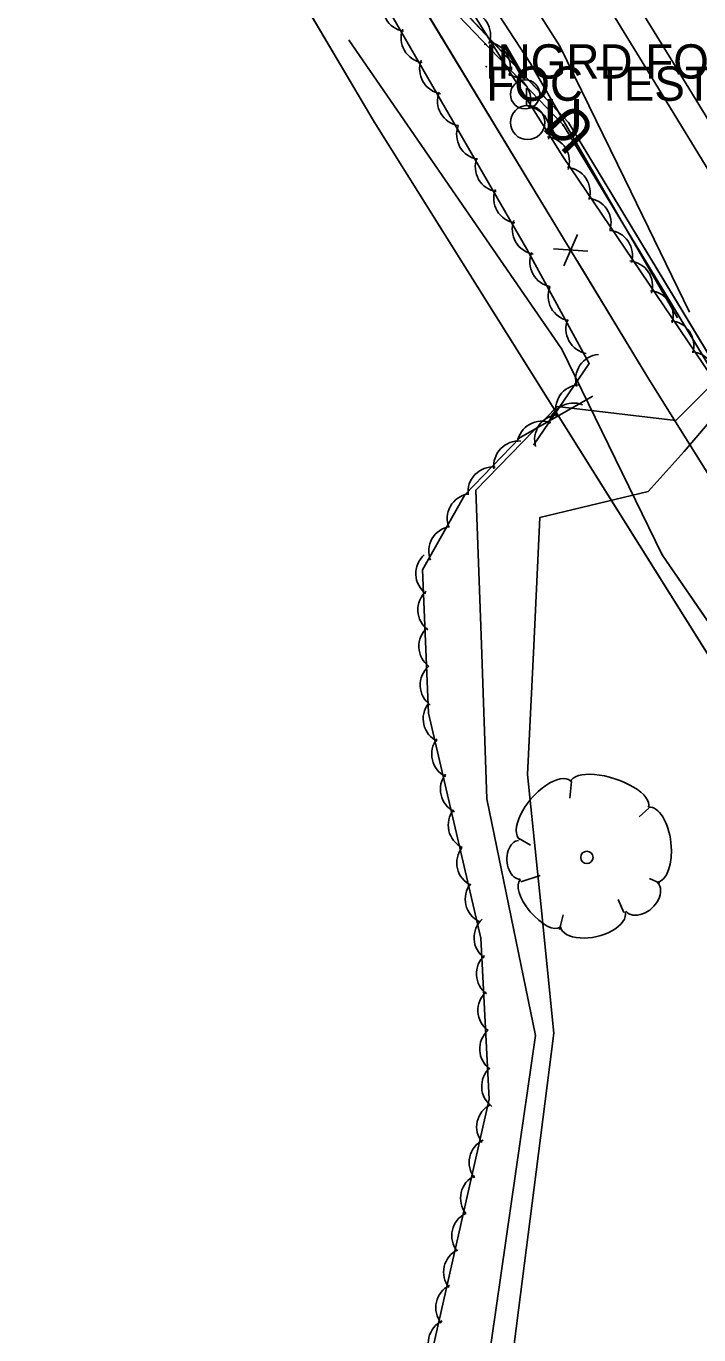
# Model space of a CAD drawing. Extents: x 954793 to 988390, y 1867850 to 1924428.
# Drawn here: x 956809.8 to 956907.9, y 1921071.1 to 1921261.9 of the extents above; entities that cross this region are included whole.
import ezdxf

# ---------------------------------------------------------------- set-up
doc = ezdxf.new("R2010")
doc.units = 0
for name, color, linetype in [('Default', 7, 'Continuous'), ('S_DITCHLINE', 7, 'Continuous'), ('S_EDGE_PAVEMENT', 7, 'Continuous'), ('S_FENCE', 7, 'Continuous'), ('S_FIBER_OPTIC_CABLE', 7, 'Continuous'), ('S_GAS_UTILITIES', 7, 'Continuous'), ('S_MISC_STRUCTURES_ANNOT', 7, 'Continuous'), ('S_MSC_PT_SYM', 7, 'Continuous'), ('S_SHOULDER', 7, 'Continuous'), ('S_TREE', 7, 'Continuous'), ('S_UNDERGROUND_CABLE', 7, 'Continuous'), ('S_UTILITY_POLE', 7, 'Continuous'), ('S_UTL_PT_SYM', 7, 'Continuous'), ('S_WATER_UTILITIES', 7, 'Continuous')]:
    doc.layers.add(name, color=color, linetype=linetype)

msp = doc.modelspace()

# ---------------------------------------------------------------- linework, layer by layer
at = {"layer": 'S_DITCHLINE'}
for points in [[(956906.56, 1921220.23), (956897.1, 1921239.63), (956887.64, 1921259.04), (956875.46, 1921278.18), (956863.28, 1921297.31), (956851.1, 1921316.45), (956838.92, 1921335.58), (956826.97, 1921355.18), (956815.01, 1921374.77), (956803.05, 1921394.37), (956791.1, 1921413.96), (956783.18, 1921426.29), (956775.26, 1921438.61)], [(956904.8, 1921219.4), (956894.07, 1921237.96), (956883.35, 1921256.52), (956870.99, 1921275.47), (956858.63, 1921294.42), (956846.26, 1921313.37), (956833.9, 1921332.32), (956821.59, 1921351.88), (956809.27, 1921371.45), (956796.95, 1921391.01), (956784.64, 1921410.58), (956776.86, 1921422.63), (956769.09, 1921434.69)], [(956916.69, 1921216.56), (956904.57, 1921204.44), (956887.24, 1921206.46), (956875.36, 1921194.28), (956876.19, 1921171.77), (956877.01, 1921149.25), (956880.54, 1921132), (956884.07, 1921114.75), (956881.21, 1921094.87), (956878.35, 1921074.98), (956875.49, 1921055.1), (956872.63, 1921035.22)], [(956918.47, 1921214.78), (956905.79, 1921199.92), (956900.52, 1921194.07), (956884.72, 1921190.3), (956883.83, 1921171.54), (956882.94, 1921152.79), (956884.86, 1921133.92), (956886.78, 1921115.06), (956884.19, 1921094.86), (956881.6, 1921074.66), (956879.01, 1921054.46), (956876.42, 1921034.26)]]:
    msp.add_lwpolyline(points, dxfattribs=at)
at = {"layer": 'S_EDGE_PAVEMENT'}
msp.add_lwpolyline([(957021.5, 1921064.73), (957011.2, 1921081.49), (957000.89, 1921098.25), (956990.13, 1921115.89), (956979.37, 1921133.53), (956968.62, 1921151.12), (956957.87, 1921168.71), (956947.42, 1921185.8), (956936.97, 1921202.89), (956926.22, 1921220.55), (956915.46, 1921238.21), (956904.21, 1921256.56), (956892.96, 1921274.9), (956882.58, 1921291.86), (956872.2, 1921308.82), (956861.74, 1921325.87), (956851.27, 1921342.93), (956840.56, 1921360.4), (956829.84, 1921377.88), (956819.21, 1921395.37), (956813.81, 1921404.25)], dxfattribs=at)
at = {"layer": 'S_FENCE'}
for p, q in [((956888.21, 1921226.99), (956890.23, 1921231.57)), ((956891.71, 1921229.12), (956886.72, 1921229.45))]:
    msp.add_line(p, q, dxfattribs=at)
for points in [[(956900.63, 1921210.47), (956832.36, 1921323.03)], [(956877.81, 1921248.09), (956867.44, 1921265.2)], [(956888.18, 1921230.99), (956877.81, 1921248.09)], [(956900.63, 1921210.47), (956890.26, 1921227.57)], [(956901.94, 1921208.38), (956900.63, 1921210.47)], [(956971.97, 1921096.47), (956900.63, 1921210.47)], [(956912.55, 1921191.42), (956901.94, 1921208.38)]]:
    msp.add_lwpolyline(points, dxfattribs=at)
at = {"layer": 'S_FIBER_OPTIC_CABLE'}
for p, q in [((956888.1, 1921247.53), (956870.49, 1921265.97)), ((956917.77, 1921198.53), (956888.1, 1921247.53))]:
    msp.add_line(p, q, dxfattribs=at)
msp.add_lwpolyline([(957185.42, 1920752.66), (957145.58, 1920817.03), (957095.68, 1920899.54), (957079.44, 1920925.42), (957058.34, 1920960.5), (957021.49, 1921033.16), (956975.1, 1921107.7), (956938.68, 1921162.57), (956917.77, 1921198.53), (956888.1, 1921247.53), (956870.49, 1921265.97), (956835.15, 1921320.82), (956793.21, 1921389.77), (956757.34, 1921449.27), (956720.12, 1921507.94), (956676.45, 1921583.32), (956626.68, 1921661.71), (956602, 1921703.44), (956577.6, 1921744.02), (956565.93, 1921763.91)], dxfattribs=at)
msp.add_lwpolyline([(957185.42, 1920752.66), (957145.58, 1920817.03), (957095.68, 1920899.54), (957079.44, 1920925.42), (957058.34, 1920960.5), (957021.49, 1921033.16), (956975.1, 1921107.7), (956938.68, 1921162.57), (956917.77, 1921198.53), (956888.1, 1921247.53), (956870.49, 1921265.97), (956835.15, 1921320.82), (956793.21, 1921389.77), (956757.34, 1921449.27), (956720.12, 1921507.94), (956676.45, 1921583.32), (956626.68, 1921661.71), (956602, 1921703.44), (956577.6, 1921744.02), (956565.93, 1921763.91)], dxfattribs=at)
at = {"layer": 'S_GAS_UTILITIES'}
for p, q in [((956887.93, 1921214.84), (956856.91, 1921259.83)), ((956902.58, 1921184.83), (956887.93, 1921214.84)), ((956966.47, 1921091.75), (956902.58, 1921184.83))]:
    msp.add_line(p, q, dxfattribs=at)
msp.add_lwpolyline([(956966.47, 1921091.75), (956902.58, 1921184.83), (956887.93, 1921214.84), (956856.91, 1921259.83)], dxfattribs=at)
msp.add_lwpolyline([(956966.47, 1921091.75), (956902.58, 1921184.83), (956887.93, 1921214.84), (956856.91, 1921259.83)], dxfattribs=at)
at = {"layer": 'S_MSC_PT_SYM'}
for points in [[(956876.7, 1921259.3), (956876.7, 1921259.35), (956876.7, 1921259.3), (956876.65, 1921259.3), (956876.7, 1921259.3), (956876.7, 1921259.25), (956876.7, 1921259.3), (956876.75, 1921259.3)], [(956876.7, 1921259.3), (956876.7, 1921259.35), (956876.7, 1921259.3), (956876.65, 1921259.3), (956876.7, 1921259.3), (956876.7, 1921259.25), (956876.7, 1921259.3), (956876.75, 1921259.3)], [(956876.91, 1921256.06), (956876.91, 1921256.11), (956876.91, 1921256.06), (956876.86, 1921256.06), (956876.91, 1921256.06), (956876.91, 1921256.01), (956876.91, 1921256.06), (956876.96, 1921256.06)], [(956876.91, 1921256.06), (956876.91, 1921256.11), (956876.91, 1921256.06), (956876.86, 1921256.06), (956876.91, 1921256.06), (956876.91, 1921256.01), (956876.91, 1921256.06), (956876.96, 1921256.06)]]:
    msp.add_lwpolyline(points, close=True, dxfattribs=at)
for points in [[(956876.7, 1921259.3), (956876.7, 1921259.35), (956876.7, 1921259.3), (956876.65, 1921259.3), (956876.7, 1921259.3), (956876.7, 1921259.25), (956876.7, 1921259.3), (956876.75, 1921259.3)], [(956876.91, 1921256.06), (956876.91, 1921256.11), (956876.91, 1921256.06), (956876.86, 1921256.06), (956876.91, 1921256.06), (956876.91, 1921256.01), (956876.91, 1921256.06), (956876.96, 1921256.06)]]:
    msp.add_lwpolyline(points, dxfattribs=at)
at = {"layer": 'S_SHOULDER'}
msp.add_lwpolyline([(957018.56, 1921062.2), (957007.99, 1921079.4), (956997.43, 1921096.59), (956987.01, 1921114.14), (956976.59, 1921131.7), (956965.69, 1921149.32), (956954.79, 1921166.95), (956944.31, 1921183.71), (956933.84, 1921200.47), (956922.95, 1921218.48), (956912.07, 1921236.49), (956901.11, 1921254.38), (956890.15, 1921272.27), (956879.39, 1921289.62), (956868.62, 1921306.96), (956858.2, 1921323.9), (956847.78, 1921340.84), (956837.2, 1921358.39), (956826.63, 1921375.94), (956815.99, 1921393.48), (956810.17, 1921403.08)], dxfattribs=at)
at = {"layer": 'S_TREE'}
for p, q in [((956889.33, 1921151.78), (956889.1, 1921149.32)), ((956900.63, 1921147.88), (956899.22, 1921146.64)), ((956881.59, 1921143.49), (956883.34, 1921142.47)), ((956881.94, 1921137.12), (956884.75, 1921138.08)), ((956902.22, 1921136.96), (956900.7, 1921137.63)), ((956896.99, 1921132.68), (956896.13, 1921134.54)), ((956887.57, 1921130.19), (956888.14, 1921132.33))]:
    msp.add_line(p, q, dxfattribs=at)
for points in [[(956883.81, 1921200.82), (956891.93, 1921212.74), (956882.83, 1921229.44), (956837.49, 1921307.89), (956741.66, 1921462.67)], [(956751.29, 1921460.9), (956888.07, 1921242.94), (956927.89, 1921184.05), (956971.11, 1921109.16), (957015.63, 1921035.43)], [(956849.73, 1920983.48), (956877.34, 1921105.45), (956876.1, 1921128.93), (956868.46, 1921161.73), (956867.58, 1921182.63), (956873.79, 1921193.6), (956881.84, 1921201.96), (956892.46, 1921207.97)]]:
    msp.add_lwpolyline(points, dxfattribs=at)
msp.add_circle((956891.59, 1921140.71), 0.899, dxfattribs=at)
for centre, start, end in [((956865.43, 1921264.8), 159.2322, 260.8291), ((956873.89, 1921260.6), 341.3126, 82.9095), ((956868.11, 1921260.22), 159.2322, 260.8291), ((956876.78, 1921255.99), 341.3126, 82.9095), ((956870.82, 1921255.69), 159.2322, 260.8291), ((956879.75, 1921251.19), 341.3126, 82.9095), ((956873.43, 1921251.03), 159.2322, 260.8291), ((956882.53, 1921246.63), 341.3126, 82.9095), ((956876.22, 1921246.13), 159.2322, 260.8291), ((956885.4, 1921242.2), 341.3126, 82.9095), ((956878.94, 1921241.41), 159.2322, 260.8291), ((956888.42, 1921237.73), 343.2625, 84.8595), ((956881.63, 1921236.84), 159.2322, 260.8291), ((956891.47, 1921233.22), 343.2625, 84.8595), ((956884.34, 1921232.3), 159.2322, 260.8291), ((956894.6, 1921228.53), 343.2625, 84.8595), ((956886.9, 1921227.54), 157.7695, 259.3665), ((956897.53, 1921224.07), 343.2625, 84.8595), ((956889.57, 1921222.57), 157.7695, 259.3665), ((956900.55, 1921219.73), 343.2625, 84.8595), ((956892.17, 1921217.79), 157.7695, 259.3665), ((956903.55, 1921215.36), 343.2625, 84.8595), ((956893.58, 1921210.43), 94.9396, 196.5366), ((956906.6, 1921210.85), 343.2625, 84.8595), ((956890.66, 1921206.02), 94.9396, 196.5366), ((956889.62, 1921203.34), 68.709, 170.3059), ((956885.02, 1921200.7), 68.709, 170.3059), ((956887.6, 1921201.65), 94.9396, 196.5366), ((956881.63, 1921197.8), 85.2643, 186.8612), ((956877.88, 1921194.01), 85.2643, 186.8612), ((956874.84, 1921190.12), 99.6807, 201.2776), ((956872.15, 1921185.38), 99.6807, 201.2776), ((956870.26, 1921182.09), 131.6134, 233.2103), ((956870.56, 1921176.81), 131.6134, 233.2103), ((956870.71, 1921171.48), 131.6134, 233.2103), ((956870.91, 1921165.84), 131.6134, 233.2103), ((956871.34, 1921160.92), 142.3201, 243.917), ((956872.58, 1921155.76), 142.3201, 243.917), ((956873.85, 1921150.64), 142.3201, 243.917), ((956874.99, 1921145.42), 142.3201, 243.917), ((956876.24, 1921139.92), 142.3201, 243.917), ((956877.47, 1921134.62), 142.3201, 243.917), ((956878.76, 1921128.99), 132.2157, 233.8126), ((956879.11, 1921123.72), 132.2157, 233.8126), ((956879.32, 1921118.39), 132.2157, 233.8126), ((956879.58, 1921112.75), 132.2157, 233.8126), ((956879.87, 1921107.32), 132.2157, 233.8126), ((956879.14, 1921101.38), 116.4469, 218.0438), ((956878.05, 1921096.21), 116.4469, 218.0438), ((956876.8, 1921091.02), 116.4469, 218.0438), ((956875.52, 1921085.52), 116.4469, 218.0438), ((956874.32, 1921080.21), 116.4469, 218.0438), ((956873.18, 1921075.03), 116.4469, 218.0438), ((956872.08, 1921069.86), 116.4469, 218.0438)]:
    msp.add_arc(centre, 3.64, start, end, dxfattribs=at)
for centre, major_axis, ratio, start_param, end_param in [((956885.5, 1921147.55), (3.7, 4.3), 0.471018, 0, 3.141593), ((956894.9, 1921149.88), (-5.69, 1.84), 0.405113, 3.141593, 6.283186), ((956901.21, 1921142.54), (-0.61, 5.48), 0.482994, 3.141593, 6.283185), ((956881.74, 1921140.35), (-0.12, 2.82), 0.646762, 0, 3.141593), ((956884.78, 1921134), (-2.9, 3.46), 0.420543, 6.283185, 9.424777), ((956899.58, 1921134.94), (2.33, 2.09), 0.711534, 3.141592, 6.283185), ((956892.45, 1921131.67), (-4.74, -1.09), 0.529943, 0, 3.141593)]:
    msp.add_ellipse(centre, major_axis=major_axis, ratio=ratio, start_param=start_param, end_param=end_param, dxfattribs=at)
at = {"layer": 'S_UNDERGROUND_CABLE'}
for p, q in [((956888.88, 1921247.87), (956871.17, 1921266.78)), ((956918.31, 1921199.2), (956888.88, 1921247.87))]:
    msp.add_line(p, q, dxfattribs=at)
msp.add_lwpolyline([(957186.11, 1920753.16), (957145.96, 1920818.19), (957095.99, 1920899.93), (957080.09, 1920926.2), (957059.33, 1920960.93), (957022.08, 1921033.39), (956975.83, 1921107.98), (956939.55, 1921163.09), (956918.31, 1921199.2), (956888.88, 1921247.87), (956871.17, 1921266.78), (956835.65, 1921321.74), (956793.83, 1921390.47), (956758.29, 1921449.86), (956720.72, 1921508.52), (956677.23, 1921583.76), (956627.6, 1921662.3), (956602.65, 1921703.7), (956578.03, 1921744.05), (956566.86, 1921764.24), (956550.99, 1921787.02), (956522.91, 1921839.53)], dxfattribs=at)
msp.add_lwpolyline([(957186.11, 1920753.16), (957145.96, 1920818.19), (957095.99, 1920899.93), (957080.09, 1920926.2), (957059.33, 1920960.93), (957022.08, 1921033.39), (956975.83, 1921107.98), (956939.55, 1921163.09), (956918.31, 1921199.2), (956888.88, 1921247.87), (956871.17, 1921266.78), (956835.65, 1921321.74), (956793.83, 1921390.47), (956758.29, 1921449.86), (956720.72, 1921508.52), (956677.23, 1921583.76), (956627.6, 1921662.3), (956602.65, 1921703.7), (956578.03, 1921744.05), (956566.86, 1921764.24), (956550.99, 1921787.02), (956522.91, 1921839.53)], dxfattribs=at)
at = {"layer": 'S_UTILITY_POLE'}
for p, q in [((956882.45, 1921254.14), (956882.45, 1921256.25)), ((956882.78, 1921250.41), (956882.78, 1921252.89))]:
    msp.add_line(p, q, dxfattribs=at)
for centre, radius in [((956882.57, 1921252), 2.13), ((956882.93, 1921247.89), 2.5)]:
    msp.add_circle(centre, radius, dxfattribs=at)
at = {"layer": 'S_UTL_PT_SYM'}
for points in [[(956856.91, 1921259.83), (956856.91, 1921259.88), (956856.91, 1921259.83), (956856.86, 1921259.83), (956856.91, 1921259.83), (956856.91, 1921259.78), (956856.91, 1921259.83), (956856.96, 1921259.83)], [(956860.54, 1921248), (956860.54, 1921248.05), (956860.54, 1921248), (956860.49, 1921248), (956860.54, 1921248), (956860.54, 1921247.95), (956860.54, 1921248), (956860.59, 1921248)], [(956888.1, 1921247.53), (956888.1, 1921247.58), (956888.1, 1921247.53), (956888.05, 1921247.53), (956888.1, 1921247.53), (956888.1, 1921247.48), (956888.1, 1921247.53), (956888.15, 1921247.53)], [(956887.93, 1921214.84), (956887.93, 1921214.89), (956887.93, 1921214.84), (956887.88, 1921214.84), (956887.93, 1921214.84), (956887.93, 1921214.79), (956887.93, 1921214.84), (956887.98, 1921214.84)], [(956902.58, 1921184.83), (956902.58, 1921184.88), (956902.58, 1921184.83), (956902.53, 1921184.83), (956902.58, 1921184.83), (956902.58, 1921184.78), (956902.58, 1921184.83), (956902.63, 1921184.83)]]:
    msp.add_lwpolyline(points, dxfattribs=at)
for points in [[(956856.91, 1921259.83), (956856.87, 1921259.8), (956856.91, 1921259.83), (956856.94, 1921259.79), (956856.91, 1921259.83), (956856.95, 1921259.86), (956856.91, 1921259.83), (956856.88, 1921259.87)], [(956856.91, 1921259.83), (956856.87, 1921259.8), (956856.91, 1921259.83), (956856.94, 1921259.79), (956856.91, 1921259.83), (956856.95, 1921259.86), (956856.91, 1921259.83), (956856.88, 1921259.87)], [(956860.54, 1921248), (956860.49, 1921247.97), (956860.54, 1921248), (956860.56, 1921247.96), (956860.54, 1921248), (956860.58, 1921248.02), (956860.54, 1921248), (956860.51, 1921248.04)], [(956860.54, 1921248), (956860.49, 1921247.97), (956860.54, 1921248), (956860.56, 1921247.96), (956860.54, 1921248), (956860.58, 1921248.02), (956860.54, 1921248), (956860.51, 1921248.04)], [(956888.1, 1921247.53), (956888.06, 1921247.49), (956888.1, 1921247.53), (956888.13, 1921247.49), (956888.1, 1921247.53), (956888.14, 1921247.56), (956888.1, 1921247.53), (956888.06, 1921247.56)], [(956888.1, 1921247.53), (956888.06, 1921247.49), (956888.1, 1921247.53), (956888.13, 1921247.49), (956888.1, 1921247.53), (956888.14, 1921247.56), (956888.1, 1921247.53), (956888.06, 1921247.56)], [(956887.93, 1921214.84), (956887.89, 1921214.81), (956887.93, 1921214.84), (956887.96, 1921214.8), (956887.93, 1921214.84), (956887.97, 1921214.87), (956887.93, 1921214.84), (956887.9, 1921214.88)], [(956887.93, 1921214.84), (956887.89, 1921214.81), (956887.93, 1921214.84), (956887.96, 1921214.8), (956887.93, 1921214.84), (956887.97, 1921214.87), (956887.93, 1921214.84), (956887.9, 1921214.88)], [(956902.58, 1921184.83), (956902.53, 1921184.81), (956902.58, 1921184.83), (956902.6, 1921184.79), (956902.58, 1921184.83), (956902.62, 1921184.86), (956902.58, 1921184.83), (956902.56, 1921184.88)], [(956902.58, 1921184.83), (956902.53, 1921184.81), (956902.58, 1921184.83), (956902.6, 1921184.79), (956902.58, 1921184.83), (956902.62, 1921184.86), (956902.58, 1921184.83), (956902.56, 1921184.88)]]:
    msp.add_lwpolyline(points, close=True, dxfattribs=at)
at = {"layer": 'S_WATER_UTILITIES'}
for p, q in [((956860.54, 1921248), (956823.27, 1921311.11)), ((956921.49, 1921150.77), (956860.54, 1921248))]:
    msp.add_line(p, q, dxfattribs=at)
msp.add_lwpolyline([(957152.14, 1920779.34), (957118.83, 1920831.55), (957085.79, 1920885.1), (957054.52, 1920938.18), (957028.75, 1920979.22), (957006.56, 1921017.54), (956963.81, 1921088.5), (956921.49, 1921150.77), (956860.54, 1921248), (956823.27, 1921311.11), (956788.41, 1921370.78), (956758.62, 1921419.53), (956712.72, 1921496.52), (956664.99, 1921574.52), (956642.42, 1921611.66), (956593.23, 1921693.43), (956559.35, 1921746.64), (956513.09, 1921824.81)], dxfattribs=at)
msp.add_lwpolyline([(957152.14, 1920779.34), (957118.83, 1920831.55), (957085.79, 1920885.1), (957054.52, 1920938.18), (957028.75, 1920979.22), (957006.56, 1921017.54), (956963.81, 1921088.5), (956921.49, 1921150.77), (956860.54, 1921248), (956823.27, 1921311.11), (956788.41, 1921370.78), (956758.62, 1921419.53), (956712.72, 1921496.52), (956664.99, 1921574.52), (956642.42, 1921611.66), (956593.23, 1921693.43), (956559.35, 1921746.64), (956513.09, 1921824.81)], dxfattribs=at)

# ---------------------------------------------------------------- texts
at = {"layer": 'Default'}
for rotation, p in [(360, (956885.25, 1921245.33)), (133.1322, (956893.22, 1921246.96))]:
    msp.add_text('U', height=6, rotation=rotation, dxfattribs=at).set_placement(p)
at = {"layer": 'S_MISC_STRUCTURES_ANNOT'}
for s, p in [('INGRD FOC JUNCT BOX', (956876.7, 1921254.3)), ('FOC TEST STATION', (956876.91, 1921251.06))]:
    msp.add_text(s, height=5, dxfattribs=at).set_placement(p)

doc.saveas('drawing.dxf')
